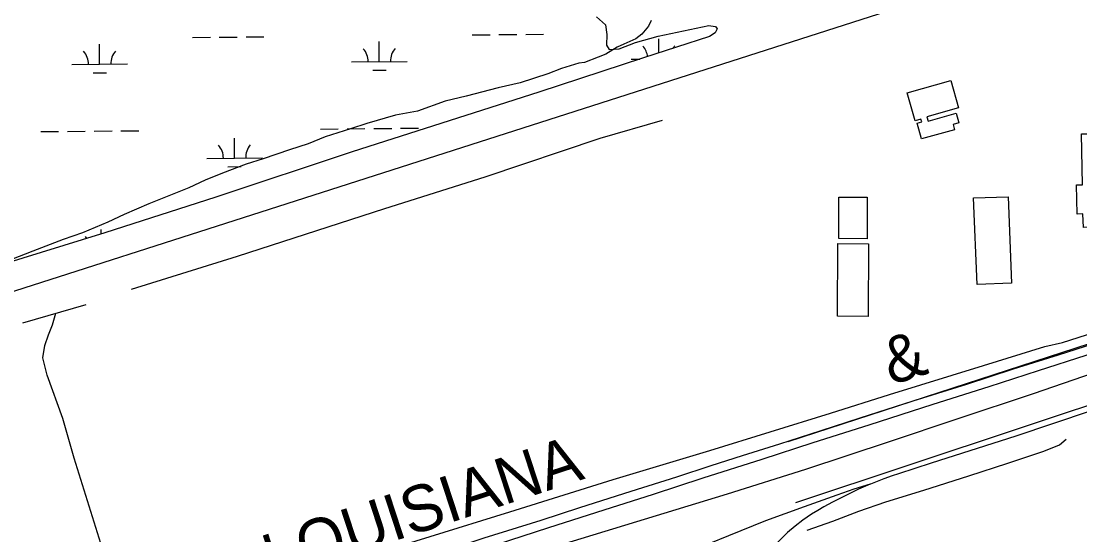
# Model space of a CAD drawing. Extents: x 3598634 to 3636690, y 517270 to 542944.
# Drawn here: x 3608765 to 3610665, y 537294 to 538217 of the extents above; entities that cross this region are included whole.
import ezdxf

# ---------------------------------------------------------------- set-up
doc = ezdxf.new("R2010")
doc.units = 0
for name, color, linetype in [('V-BLDG-OTLN', 7, 'Continuous'), ('V-RAIL-IDEN', 7, 'Continuous'), ('V-RAIL-TRAK', 7, 'Continuous'), ('V-ROAD-CNTR', 7, 'Continuous'), ('V-SITE-VEGE', 7, 'Continuous'), ('V-TOPO-SHOR', 7, 'Continuous'), ('V-WETL-SWMP', 7, 'Continuous')]:
    doc.layers.add(name, color=color, linetype=linetype)

msp = doc.modelspace()

# ---------------------------------------------------------------- linework, layer by layer
at = {"layer": 'V-BLDG-OTLN'}
for points in [[(3610368.8, 538037.7), (3610354.7, 538087.9), (3610433, 538110), (3610446.8, 538061), (3610390, 538044.9), (3610392.2, 538037.3), (3610442.5, 538051.5), (3610447.5, 538033.9), (3610437.1, 538031), (3610439.7, 538021.6), (3610380.7, 538005), (3610372.6, 538033.5), (3610380.8, 538035.8), (3610379.5, 538040.3)], [(3610729.4, 537999.7), (3610735.6, 537889), (3610719.3, 537888.1), (3610721.6, 537849.4), (3610671.2, 537846.3), (3610669.7, 537870.7), (3610660, 537870.1), (3610658.6, 537922.6), (3610669.4, 537922.9), (3610667.7, 538014), (3610681.7, 538014.3), (3610682, 537998.2)], [(3610282.9, 537900.3), (3610282.9, 537826), (3610232.2, 537826.1), (3610232.3, 537900.6)], [(3610535.7, 537901.2), (3610541.8, 537746.2), (3610480.1, 537743.8), (3610474, 537899.1)], [(3610285.4, 537816.9), (3610284.8, 537686.5), (3610229.6, 537686.7), (3610230.1, 537817.4)]]:
    msp.add_lwpolyline(points, close=True, dxfattribs=at)
at = {"layer": 'V-RAIL-TRAK'}
for points in [[(3610924.1, 537713.7), (3610829.6, 537683.4), (3610737.3, 537652.6), (3610625.8, 537616.9), (3610545, 537591.8), (3610461, 537564.4), (3610365.1, 537534.2), (3610269.6, 537504), (3610199.8, 537481.3), (3610125.8, 537457.3), (3610058.6, 537436.3), (3610002.5, 537418.3), (3609940.8, 537398.1), (3609859, 537372), (3609766.8, 537343.1), (3609697.4, 537320.4), (3609595.1, 537288.5), (3609524.3, 537264.9)], [(3609531.1, 537248.9), (3609617.9, 537277.1), (3609711.6, 537307.8), (3609811.1, 537339.3), (3609899.7, 537367.4), (3609988.8, 537396.9), (3610094.7, 537430), (3610186.1, 537460.3), (3610286.5, 537491.8), (3610401.6, 537528.8), (3610501.6, 537560.7), (3610590.3, 537589.3), (3610676.1, 537617), (3610722.7, 537632.2), (3610795.8, 537655.3), (3610884.4, 537684.3), (3610934.6, 537699.8)], [(3610937.8, 537597.3), (3610826.3, 537561.1), (3610683.4, 537516.2), (3610550, 537471.6), (3610397.9, 537423.3), (3610339.4, 537403.9), (3610328, 537400.1), (3610312.9, 537395), (3610288.7, 537385.7), (3610288.1, 537385.4), (3610267.6, 537376.3), (3610243.3, 537364.6), (3610220.4, 537353.4), (3610205.2, 537344.7), (3610194.6, 537338.2), (3610183.1, 537331.3), (3610167.5, 537320.8), (3610153.6, 537310.2), (3610139.7, 537298.8), (3610104, 537263)], [(3610288.1, 537385.4), (3610258.9, 537376.2), (3610228.3, 537365.6), (3610169.8, 537344.5), (3610100.7, 537319.5), (3610033.9, 537292.6), (3609928.4, 537249.4), (3609921.3, 537246.5)]]:
    msp.add_lwpolyline(points, dxfattribs=at)
at = {"layer": 'V-ROAD-CNTR'}
for points in [[(3610141.3, 537461.9), (3611419.7, 537877.9), (3613101.5, 538425.4), (3614181.9, 538760.7), (3615111.7, 539059)], [(3610155.1, 537352.7), (3610761.4, 537554.1), (3611842.6, 537901.7), (3612413.6, 538084.7), (3613229.8, 538348.9), (3614035.2, 538605.9), (3614804.2, 538853.8), (3615387.1, 539038.4)], [(3610941.7, 538434.5), (3609571.4, 537994.4), (3608328.7, 537596.3), (3608292.8, 537584.8), (3608075.2, 537515.4), (3607652.2, 537378.6), (3607194.4, 537231.9)]]:
    msp.add_lwpolyline(points, dxfattribs=at)
at = {"layer": 'V-SITE-VEGE'}
msp.add_lwpolyline([(3609895, 538217.5), (3609890.4, 538207.5), (3609878.4, 538193.2), (3609868, 538184.8), (3609846, 538175.2), (3609834.3, 538169.7), (3609813.6, 538157.1), (3609800.4, 538151.6), (3609775.5, 538142.1), (3609765.3, 538140.9), (3609734.6, 538131.5), (3609709.6, 538122), (3609659.9, 538105.8), (3609620.4, 538096.6), (3609563.5, 538082.1), (3609525.5, 538072.9), (3609475.7, 538055.2), (3609436.3, 538047.5), (3609385.1, 538032.8), (3609355.8, 538023.4), (3609310.4, 538008.6), (3609279.6, 537996.3), (3609246, 537985.5), (3609199.1, 537969.2), (3609168.4, 537959.9), (3609125.8, 537943.5), (3609095, 537931.2), (3609065.7, 537917.4), (3608993.8, 537888.7), (3608949.7, 537869.5), (3608920.4, 537855.7), (3608874.9, 537836.5), (3608839.7, 537824.3), (3608785.5, 537803.9), (3608747.3, 537788.9)], dxfattribs=at)
at = {"layer": 'V-TOPO-SHOR'}
msp.add_line((3608767.3, 537675.3), (3608881.3, 537708), dxfattribs=at)
for points in [[(3608962.7, 537735.5), (3609152.6, 537794.4), (3609417.5, 537880.2), (3609597.4, 537937.3), (3609803.9, 538006.4), (3609915.5, 538038.9)], [(3608919.4, 537240.4), (3608859.9, 537432.1), (3608839.1, 537503.3), (3608811.1, 537581), (3608803.7, 537612), (3608807, 537634.6), (3608813.8, 537653.4), (3608820.6, 537671.4), (3608826.9, 537692.4)], [(3609355.9, 537247.1), (3609641.8, 537336), (3609827.2, 537393.8), (3610000.6, 537445.6), (3610217, 537512.7), (3610323, 537546.3), (3610491.9, 537598.2), (3610601.5, 537632.6), (3610633.4, 537640), (3610676.3, 537653.4), (3610717.5, 537668.7), (3610733, 537674.6)], [(3609620.4, 537242.3), (3609847.8, 537311.8), (3610032.2, 537367.8), (3610172.8, 537412.3), (3610322.7, 537462), (3610444.2, 537502.5), (3610581.2, 537548), (3610689.1, 537585.1), (3610821.5, 537628), (3610927.5, 537662.5)], [(3610175.2, 537302.7), (3610221.2, 537319.2), (3610267.9, 537337), (3610316.3, 537353.5), (3610384.8, 537374.9), (3610465.2, 537400.5), (3610535.5, 537423.2), (3610599.9, 537444.7), (3610628.3, 537456.2), (3610639.9, 537465.9)]]:
    msp.add_lwpolyline(points, dxfattribs=at)
at = {"layer": 'V-WETL-SWMP'}
for p, q in [((3609797.3, 538224.1), (3609813.2, 538210.1)), ((3609813.2, 538210.1), (3609815.4, 538192.5)), ((3609574, 538191.9), (3609606, 538192.2)), ((3609622, 538192.3), (3609654, 538192.6)), ((3609670, 538192.8), (3609702, 538193.1)), ((3609815.4, 538192.5), (3609815, 538173.6)), ((3609908, 538189.3), (3609998.5, 538209)), ((3609998.5, 538209), (3610010.3, 538207)), ((3610010, 538195.6), (3609999.7, 538188.8)), ((3610013.7, 538202.5), (3610010, 538195.6)), ((3610010.3, 538207), (3610011.2, 538206.5)), ((3610011.2, 538206.5), (3610013.7, 538202.5)), ((3608905.4, 538139.2), (3608905.1, 538175.2)), ((3609072.1, 538187.2), (3609104.1, 538187.5)), ((3609120.1, 538187.7), (3609152.1, 538188)), ((3609168.1, 538188.1), (3609200.1, 538188.4)), ((3609407.3, 538143.9), (3609407, 538179.9)), ((3609815, 538173.6), (3609820, 538165.6)), ((3609838.1, 538166.9), (3609867.3, 538178)), ((3609867.3, 538178), (3609908, 538189.3)), ((3609999.7, 538188.8), (3609881.6, 538150.5)), ((3609909.1, 538159.4), (3609908.9, 538184.6)), ((3609820, 538165.6), (3609838.1, 538166.9)), ((3608855.5, 538138.8), (3608955.4, 538139.7)), ((3609357.3, 538143.4), (3609457.3, 538144.4)), ((3609881.6, 538150.5), (3609693.4, 538089.3)), ((3609859.2, 538148.1), (3609874.8, 538148.3)), ((3608893.6, 538123.7), (3608917.6, 538123.9)), ((3609395.5, 538128.4), (3609419.5, 538128.6)), ((3609693.4, 538089.3), (3609358.4, 537981.7)), ((3608943.7, 538019.5), (3608975.7, 538019.8)), ((3609301.6, 538022.8), (3609333.6, 538023.1)), ((3609349.6, 538023.3), (3609381.6, 538023.6)), ((3609397.6, 538023.7), (3609429.6, 538024)), ((3609445.6, 538024.2), (3609477.6, 538024.5)), ((3608799.7, 538018.2), (3608831.7, 538018.5)), ((3608847.7, 538018.6), (3608879.7, 538018.9)), ((3608895.7, 538019.1), (3608927.7, 538019.4)), ((3609147.5, 537970.7), (3609147.2, 538006.7)), ((3609097.5, 537970.2), (3609197.5, 537971.1)), ((3609358.4, 537981.7), (3609114, 537900.4)), ((3609135.6, 537955.1), (3609159.6, 537955.4)), ((3609114, 537900.4), (3608914.9, 537836.4)), ((3608914.9, 537836.4), (3608726, 537778.8)), ((3608908.3, 537834.4), (3608908.2, 537842.6))]:
    msp.add_line(p, q, dxfattribs=at)
for centre, start, end in [((3609854, 538148.5), 7.0525, 41.3052), ((3609964.5, 538149.6), 139.7615, 149.3848), ((3608850.2, 538139.2), 359.7615, 41.3052), ((3608960.7, 538140.2), 139.7615, 181.3052), ((3609352.1, 538143.9), 359.7615, 41.3052), ((3609462.6, 538144.9), 139.7615, 181.3052), ((3609092.3, 537970.6), 359.7615, 41.3052), ((3609202.7, 537971.7), 139.7615, 181.3052), ((3608853.3, 537806.5), 34.5095, 41.3052)]:
    msp.add_arc(centre, 35.2, start, end, dxfattribs=at)

# ---------------------------------------------------------------- texts
at = {"layer": 'V-RAIL-IDEN'}
for s, rotation, p in [('&', 17.6614, (3610325.7, 537562.7)), ('LOUISIANA', 18.1286, (3609215.4, 537211.4))]:
    msp.add_text(s, height=83, rotation=rotation, dxfattribs=at).set_placement(p)

doc.saveas('drawing.dxf')
